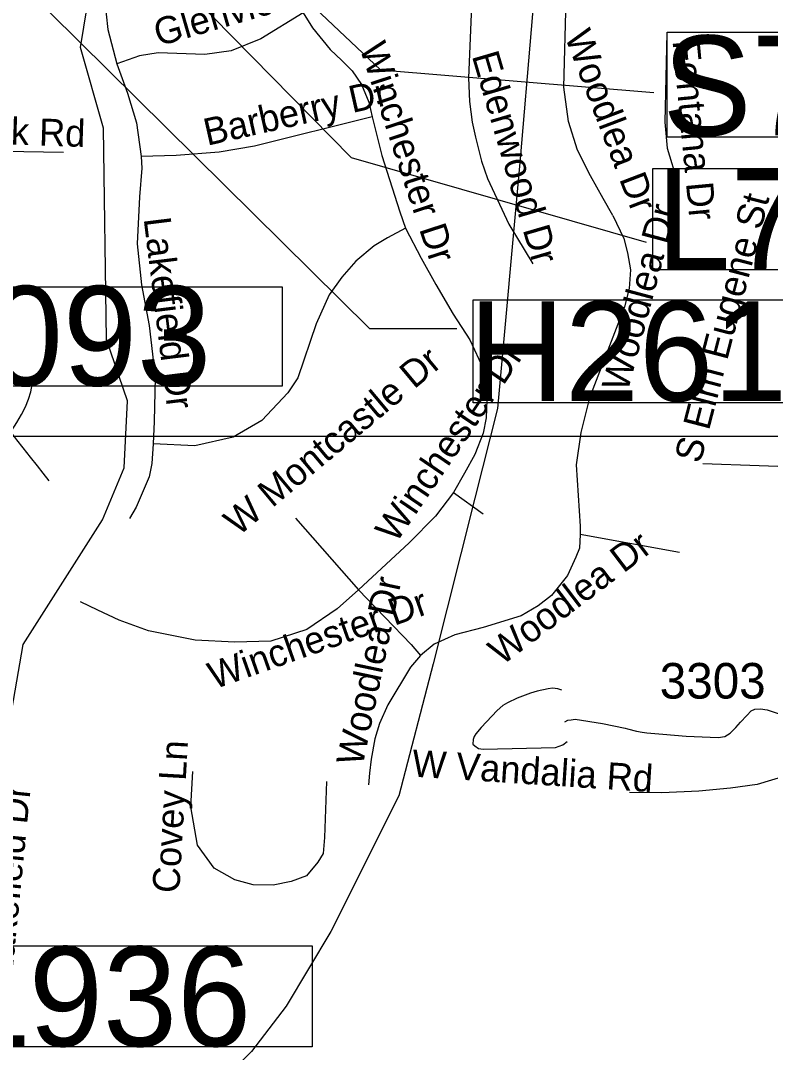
# Model space of a CAD drawing. Extents: x 1662474 to 1856135, y 779280 to 917889.
# Drawn here: x 1763187 to 1765820, y 824424 to 828048 of the extents above; entities that cross this region are included whole.
import ezdxf

# ---------------------------------------------------------------- set-up
doc = ezdxf.new("R2010")
doc.units = 0
for name, color, linetype in [('Exist Hydrographic Misc Water Feature', 7, 'Continuous'), ('Exist Hydrographic Pond Under 1500 Sq Ft', 7, 'Continuous'), ('Exist Road Non-System Structure Non-Sys NCDOT Number Label', 7, 'Continuous'), ('Exist Road Non-System Type 51', 7, 'Continuous'), ('Exist Road Non-System Type 51 Label', 7, 'Continuous'), ('Exist Road Primary Interstate Structure Cantilever Sign Number Label', 7, 'Continuous'), ('Exist Road Primary Interstate Structure Ovrhead Sign CELL', 7, 'Continuous'), ('Exist Road Secondary Type 51 Attributed', 7, 'Continuous'), ('Exist Road Secondary Type 51 Number Label', 7, 'Continuous'), ('Exist Utilities Electrical Transmission Line', 7, 'Continuous'), ('Map Preparation Inset Cut Line', 7, 'Continuous')]:
    doc.layers.add(name, color=color, linetype=linetype)

msp = doc.modelspace()

# ---------------------------------------------------------------- linework, layer by layer
at = {"layer": 'Exist Hydrographic Misc Water Feature'}
for points in [[(1763083.1, 825206.2), (1763196.1, 825857.1), (1763475.2, 826294.5), (1763551.1, 826476.8), (1763562.1, 826712.8), (1763488.1, 826927.7), (1763478.1, 827669.7), (1763397.1, 827953.7), (1763511.1, 828647.2), (1763621, 828845.1), (1763755.1, 828950.8), (1764307.1, 829205.4), (1764602.2, 829521), (1764862.2, 829709.4), (1765063.1, 829925.1), (1765310, 830474.9)], [(1765098.4, 825584.4), (1765108.4, 825590.3), (1765120.3, 825592.2), (1765134.5, 825594.1), (1765230.2, 825579.3), (1765270.2, 825571), (1765310.2, 825562.6), (1765318.2, 825560.6), (1765350.2, 825552.3), (1765370.1, 825548.2), (1765386.1, 825546), (1765414.2, 825543.8), (1765442, 825541.5), (1765524.1, 825534.9), (1765636, 825530), (1765660, 825533.8), (1765678.1, 825545.6), (1765698.4, 825565.5), (1765714.6, 825583.4), (1765736.7, 825607.2), (1765752.9, 825623), (1765764.8, 825628.9), (1765786.9, 825630.8), (1765800.9, 825628.7), (1765808.9, 825626.6), (1765854.8, 825612.2)]]:
    msp.add_lwpolyline(points, dxfattribs=at)
at = {"layer": 'Exist Hydrographic Pond Under 1500 Sq Ft'}
msp.add_lwpolyline([(1765087.3, 825696.5), (1765073.2, 825700.6), (1765055.3, 825702.8), (1765039.3, 825700.9), (1765001.2, 825693.2), (1764989.1, 825689.3), (1764977.2, 825685.4), (1764931.1, 825667.8), (1764896.8, 825652.1), (1764880.8, 825642.2), (1764860.5, 825624.4), (1764804.1, 825564.8), (1764785.9, 825542.9), (1764779.9, 825533), (1764775.8, 825523), (1764775.6, 825507), (1764781.6, 825501), (1764795.5, 825490.9), (1764811.5, 825488.7), (1765065.6, 825494.6), (1765091.6, 825504.4), (1765105.8, 825516.3)], dxfattribs=at)
at = {"layer": 'Exist Road Non-System Structure Non-Sys NCDOT Number Label'}
msp.add_lwpolyline([(1760941.9, 830397.9), (1764412.1, 826966.2), (1764719.1, 826966.2)], dxfattribs=at)
msp.add_lwpolyline([(1764776.2, 827066.7), (1766093.3, 827066.7), (1766093.3, 826705.6), (1764776.2, 826705.6)], close=True, dxfattribs=at)
at = {"layer": 'Exist Road Non-System Type 51'}
for p, q in [((1764707.4, 826390.5), (1764811.6, 826315.2)), ((1764152.2, 826299.7), (1764374.1, 826048.8)), ((1765501.1, 826179.8), (1765152.2, 826243.2))]:
    msp.add_line(p, q, dxfattribs=at)
for points in [[(1764774.1, 828183.9), (1764760.1, 827846.4), (1764762.8, 827763.8), (1764773.2, 827691), (1764784.6, 827638.8), (1764805.2, 827553.5), (1764826.2, 827493.1), (1764901.1, 827332.8), (1764985.6, 827193.2)], [(1765266.6, 827362.9), (1765233.1, 827423.4), (1765188.8, 827502.6), (1765142.9, 827592.9), (1765110.5, 827692.9), (1765094, 827813.9), (1765103.1, 828124.4), (1765092.9, 828160.9), (1765068.9, 828177.4), (1765017.9, 828180.5), (1764880.4, 828182.6), (1764774.1, 828183.9)], [(1763481.9, 828125.4), (1763492.8, 828016.2), (1763525, 827895.5)], [(1764179.6, 828075.2), (1764030.2, 827983.7), (1763926, 827941.9), (1763834.4, 827928.6), (1763669.9, 827934.9), (1763604.2, 827924.1), (1763525, 827895.5)], [(1764179.6, 828075.2), (1764212.6, 828022.2), (1764273.9, 827946.2), (1764314.8, 827907.6), (1764351.2, 827871.4), (1764384.6, 827823.4), (1764410.2, 827761.1), (1764421, 827709.7)], [(1765456.1, 828005.2), (1765449.1, 827691), (1765457.5, 827600.2), (1765494, 827480.5)], [(1763525, 827895.5), (1763562.5, 827793.1), (1763593.5, 827688.4), (1763610.6, 827570)], [(1764421, 827709.7), (1764008.8, 827606.5), (1763884.6, 827586), (1763733.4, 827573.9), (1763610.6, 827570)], [(1764421, 827709.7), (1764455.4, 827573.4), (1764518.9, 827376.4), (1764538.6, 827318.9)], [(1763337.4, 827585), (1762987.2, 827590), (1762536.4, 827588.9)], [(1763610.6, 827570), (1763612.9, 827529.9), (1763604.2, 827428.9), (1763595.9, 827264), (1763612.1, 827119.9), (1763638.4, 826977.4), (1763659.1, 826795.2), (1763655.6, 826639.9), (1763652.2, 826561.1)], [(1765266.6, 827362.9), (1765304.8, 827281.9), (1765318.4, 827232.5), (1765328.1, 827171.9), (1765323.9, 827107), (1765307.4, 827042.2), (1765184.2, 826723.4), (1765153.9, 826601.2), (1765137.9, 826487.1), (1765152.5, 826272.2), (1765152.2, 826243.2)], [(1764538.6, 827318.9), (1764475.1, 827285), (1764429.1, 827256.4), (1764364.6, 827203.4), (1764314.8, 827147.2), (1764270.9, 827084.2), (1764225, 826982.9), (1764160.1, 826793.4), (1764125, 826740.1), (1764034.6, 826643.2), (1763933.1, 826584.2), (1763799, 826553.8), (1763652.2, 826561.1)], [(1764538.6, 827318.9), (1764593.8, 827212.9), (1764644.9, 827121.2), (1764706.4, 827016.2)], [(1764706.4, 827016.2), (1764764.6, 826927), (1764812.6, 826823.6), (1764825.2, 826747.2), (1764822.1, 826653), (1764811.1, 826599.2), (1764782.1, 826523.4), (1764745.6, 826458.8), (1764707.4, 826390.5)], [(1763152.4, 826603.2), (1763154.9, 826606.9), (1763173.5, 826636.1), (1763189.9, 826664.4), (1763203.9, 826691.6), (1763215, 826718.5), (1763223, 826744.4), (1763230.6, 826787.9)], [(1763287.1, 826431.9), (1763266.4, 826457.7), (1763245.9, 826483.8), (1763222, 826514.4), (1763196.4, 826546.8), (1763173.8, 826575.4), (1763152.4, 826603.2)], [(1763652.2, 826561.1), (1763647.4, 826492.1), (1763638.6, 826444.9), (1763592.8, 826338.9), (1763568.9, 826298.7)], [(1765582.4, 826492.4), (1765978.2, 826477.9), (1766042.9, 826490.5)], [(1764707.4, 826390.5), (1764643.9, 826306.8), (1764551.2, 826213.9), (1764374.1, 826048.8)], [(1765152.2, 826243.2), (1765149.9, 826195.2), (1765136.5, 826163), (1765107.4, 826098.4), (1765051.2, 826028.6), (1765004.2, 825992.4), (1764944.9, 825957.8), (1764811.6, 825916.2), (1764711.6, 825890.2), (1764639.6, 825858), (1764590.9, 825817.4)], [(1764374.1, 826048.8), (1764298.1, 825981.9), (1764191.6, 825908.9), (1764065.6, 825867.9), (1763939.6, 825865.1), (1763800.1, 825871.4), (1763636.5, 825904.7), (1763533.1, 825942.2), (1763458.4, 825977.7), (1763396.9, 826006.9)], [(1764374.1, 826048.8), (1764558.6, 825856.9), (1764590.9, 825817.4)], [(1764590.9, 825817.4), (1764556.5, 825776.6), (1764476.4, 825644.6), (1764447.2, 825579.5), (1764431.2, 825524.7), (1764418.1, 825453.5), (1764412.6, 825404.7), (1764408.4, 825364)], [(1764261.5, 825374.8), (1764253.6, 825179), (1764249.1, 825122.6), (1764231.2, 825092.4), (1764190.9, 825044.4), (1764137.6, 825024.7), (1764074.1, 825011), (1764004.2, 825012.1), (1763938.9, 825029.7), (1763866.8, 825071.4), (1763808.4, 825151.9), (1763784.6, 825286.4), (1763791.6, 825410.8)]]:
    msp.add_lwpolyline(points, dxfattribs=at)
at = {"layer": 'Exist Road Primary Interstate Structure Cantilever Sign Number Label'}
msp.add_lwpolyline([(1760527.7, 831453.1), (1764348.1, 827567.4), (1765383.4, 827269.1)], dxfattribs=at)
for points in [[(1765406.9, 827527.9), (1766674.9, 827527.9), (1766674.9, 827173), (1765406.9, 827173)], [(1762542.2, 827112.3), (1764105.2, 827112.3), (1764105.2, 826763.3), (1762542.2, 826763.3)], [(1762943.1, 824798.6), (1764211, 824798.6), (1764211, 824443.7), (1762943.1, 824443.7)]]:
    msp.add_lwpolyline(points, close=True, dxfattribs=at)
at = {"layer": 'Exist Road Primary Interstate Structure Ovrhead Sign CELL'}
msp.add_lwpolyline([(1760878, 831246.6), (1764450.4, 827874.4), (1765411.1, 827795.4)], dxfattribs=at)
msp.add_lwpolyline([(1765457.6, 828007.6), (1766755.4, 828007.6), (1766755.4, 827638.9), (1765457.6, 827638.9)], close=True, dxfattribs=at)
at = {"layer": 'Exist Road Secondary Type 51 Attributed'}
msp.add_lwpolyline([(1765874.4, 825395.4), (1765773.8, 825365.2), (1765679.9, 825351.8), (1765569.2, 825341.8), (1765438.3, 825335.1), (1765325.6, 825336.7)], dxfattribs=at)
at = {"layer": 'Exist Utilities Electrical Transmission Line'}
msp.add_lwpolyline([(1765462.9, 834152.2), (1765456.1, 833658.3), (1765418.2, 833054.5), (1765401.1, 832524.7), (1765404.3, 831760.9), (1765400.2, 831076.9), (1765366, 830719.5), (1765270.5, 829818.2), (1765223.7, 829308.4), (1765178.4, 829114.7), (1765063.8, 828659.5), (1765018.6, 828472), (1764941, 827562.4), (1764861.7, 826685), (1764781.8, 826369.9), (1764636.3, 825788.6), (1764515.6, 825325.6), (1764276.8, 824849), (1764119.2, 824586.1), (1763998.4, 824427.1), (1763859.4, 824289.8), (1763523.6, 823997.9), (1763318.6, 823796.9), (1763167.5, 823610)], dxfattribs=at)
at = {"layer": 'Map Preparation Inset Cut Line'}
for points in [[(1731035.7, 826588.1), (1793585.1, 826588.1), (1793585.1, 870408.9), (1731035.7, 870408.9)], [(1793585.1, 782767.4), (1731035.7, 782767.4), (1731035.7, 826588.1), (1793585.1, 826588.1)]]:
    msp.add_lwpolyline(points, close=True, dxfattribs=at)

# ---------------------------------------------------------------- texts
at = {"layer": 'Exist Road Non-System Structure Non-Sys NCDOT Number Label'}
msp.add_text('H261', height=350, dxfattribs=at).set_placement((1764760.1, 826711.7))
at = {"layer": 'Exist Road Non-System Type 51 Label'}
for s, rotation, p in [('Glenview Dr', 16.1602, (1763671.3, 827956.7)), ('Woodlea Dr', 290.8961, (1765096.5, 827993.7)), ('Woodlea Dr', 290.8961, (1765096.5, 827993.7)), ('Winchester Dr', 288.2156, (1764376.1, 827953.5)), ('Fontana Dr', 275.4035, (1765476.1, 827976.5)), ('Fontana Dr', 275.4035, (1765476.1, 827976.5)), ('Edenwood Dr', 286.3165, (1764770.9, 827924.3)), ('Edenwood Dr', 286.3165, (1764770.9, 827924.3)), ('Barberry Dr', 12.7206, (1763842.1, 827607.9)), ('Barberry Dr', 12.7206, (1763842.1, 827607.9)), ('Idolbrook Rd', 358.1649, (1762693, 827627)), ('S Elm Eugene St', 75.4361, (1765573.8, 826489.2)), ('Woodlea Dr', 75.0201, (1765318.3, 826740.3)), ('Lakefield Dr', 277.0413, (1763619, 827352.1)), ('Winchester Dr', 55.8105, (1764504.9, 826208.9)), ('W Montcastle Dr', 39.9303, (1763951.7, 826234.8)), ('Woodlea Dr', 37.2563, (1764876.7, 825780.4)), ('Woodlea Dr', 78.1881, (1764387.8, 825426.2)), ('Winchester Dr', 19.453, (1763866.6, 825698.4)), ('Covey Ln', 86.7184, (1763744.2, 824981.7)), ('W Vandalia Rd', 356.287, (1764559.1, 825392.8)), ('W Vandalia Rd', 356.287, (1764559.1, 825392.8)), ('Lakefield Dr', 84.3369, (1763156.1, 824682.2))]:
    msp.add_text(s, height=95, rotation=rotation, dxfattribs=at).set_placement(p)
at = {"layer": 'Exist Road Primary Interstate Structure Cantilever Sign Number Label'}
for s, p in [('L706', (1765419.5, 827175)), ('L1093', (1762554.7, 826765.4)), ('L936', (1762955.6, 824445.7))]:
    msp.add_text(s, height=350, dxfattribs=at).set_placement(p)
at = {"layer": 'Exist Road Primary Interstate Structure Ovrhead Sign CELL'}
msp.add_text('S707', height=350, dxfattribs=at).set_placement((1765441.5, 827645))
at = {"layer": 'Exist Road Secondary Type 51 Number Label'}
msp.add_text('3303', height=125, dxfattribs=at).set_placement((1765431.4, 825666.6))

doc.saveas('drawing.dxf')
